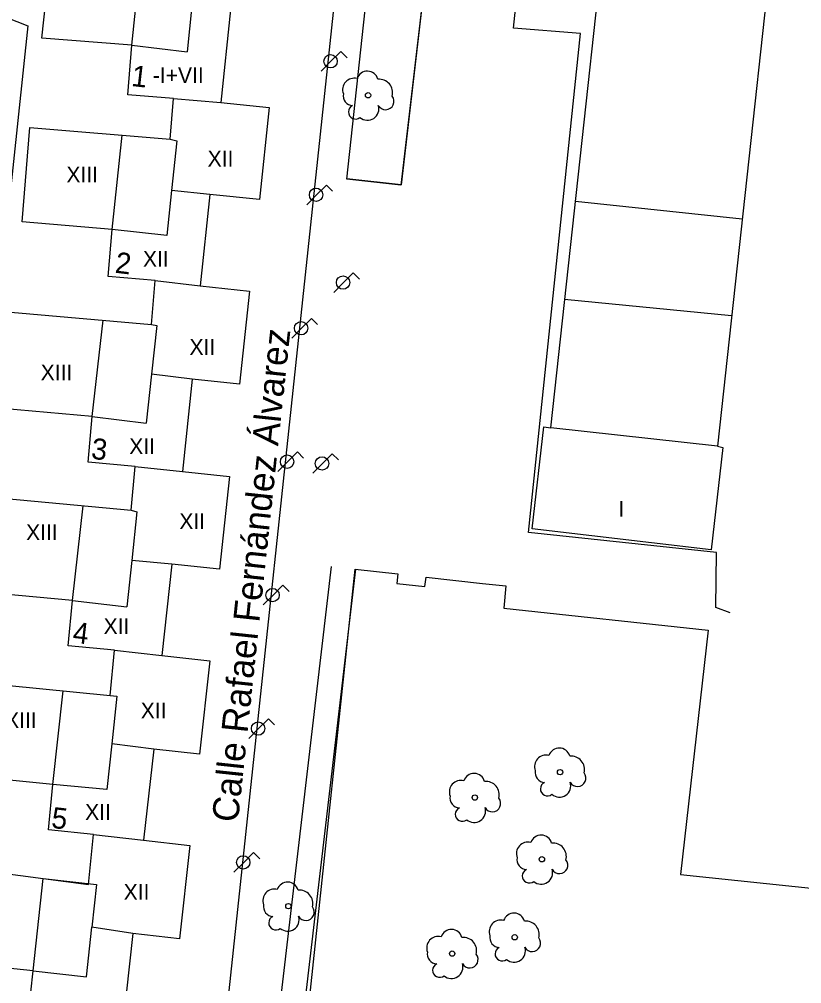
# Model space of a CAD drawing. Extents: x 282771 to 285132, y 4823109 to 4825496.
# Drawn here: x 283090 to 283164.5, y 4824057 to 4824148.8 of the extents above; entities that cross this region are included whole.
import ezdxf

# ---------------------------------------------------------------- set-up
doc = ezdxf.new("R2010")
doc.units = 0
for name, color, linetype in [('ACERA-BORDILLO', 7, 'Continuous'), ('ACERA-INTERIOR', 7, 'Continuous'), ('ARBOL', 7, 'Continuous'), ('CALLE-EJE', 7, 'Continuous'), ('CALLE-TEXTO', 7, 'Continuous'), ('COLEGIO-AREA', 7, 'Continuous'), ('EDIFICIO', 7, 'Continuous'), ('FAROLA', 7, 'Continuous'), ('MEDIANERA', 7, 'Continuous'), ('NUM-PORTAL', 7, 'Continuous'), ('TXT-ALTURA-EDIFICIO', 7, 'Continuous'), ('ZONA-VERDE', 7, 'Continuous')]:
    doc.layers.add(name, color=color, linetype=linetype)

msp = doc.modelspace()

# ---------------------------------------------------------------- linework, layer by layer
at = {"layer": 'ACERA-BORDILLO'}
msp.add_lwpolyline([(283086.542, 4824149.837), (283090.784, 4824148.176), (283080.448, 4824050.859), (283075.837, 4824049.136), (283071.969, 4824013.858), (283071.939, 4824013.313), (283071.972, 4824012.738), (283072.078, 4824012.142), (283072.264, 4824011.538), (283072.537, 4824010.942), (283072.895, 4824010.372), (283073.335, 4824009.847), (283073.849, 4824009.382), (283074.422, 4824008.993), (283075.037, 4824008.689), (283075.675, 4824008.475), (283076.318, 4824008.352), (283076.949, 4824008.313), (283077.553, 4824008.351), (283078.12, 4824008.455), (283078.643, 4824008.612), (283319.069, 4824095.76)], dxfattribs=at)
at = {"layer": 'ACERA-INTERIOR'}
for points in [[(283131.257, 4824175.443), (283126.316, 4824133.034), (283121.151, 4824133.598)], [(283157.648, 4824092.303), (283156.288, 4824092.803), (283156.358, 4824098.033), (283138.438, 4824099.943), (283143.408, 4824147.453), (283137.038, 4824147.953), (283138.598, 4824163.012), (283131.257, 4824175.443)], [(283119.665, 4824096.714), (283114.143, 4824049.567), (283112.655, 4824029.71), (283113.482, 4824027.438)], [(283121.969, 4824096.458), (283116.196, 4824047.164), (283114.292, 4824031.117), (283117.066, 4824026.802)]]:
    msp.add_lwpolyline(points, dxfattribs=at)
at = {"layer": 'ARBOL'}
for centre in [(283123.178, 4824141.563), (283141.455, 4824077.124), (283133.342, 4824074.706), (283139.729, 4824068.833), (283115.584, 4824064.362), (283137.14, 4824061.407), (283131.185, 4824059.852)]:
    msp.add_circle(centre, 0.255, dxfattribs=at)
for centre, radius, start, end in [((283123.108, 4824142.823), 1.038, 15.64228, 161.38435), ((283121.848, 4824142.093), 1.097, 75.4318, 200.55608), ((283124.238, 4824141.823), 1.272, 345.03273, 95.79925), ((283121.738, 4824141.523), 0.935, 168.59898, 268.13236), ((283124.848, 4824140.993), 0.797, 208.96246, 38.99103), ((283121.978, 4824139.973), 0.672, 113.73672, 309.4725), ((283123.118, 4824140.273), 1.086, 228.95447, 17.92796), ((283141.385, 4824078.384), 1.038, 15.64228, 161.38435), ((283140.125, 4824077.654), 1.097, 75.4318, 200.55608), ((283142.515, 4824077.384), 1.272, 345.03273, 95.79925), ((283133.272, 4824075.966), 1.038, 15.64228, 161.38435), ((283140.015, 4824077.084), 0.935, 168.59898, 268.13236), ((283143.125, 4824076.554), 0.797, 208.96247, 38.99103), ((283132.012, 4824075.236), 1.097, 75.4318, 200.55608), ((283134.402, 4824074.966), 1.272, 345.03273, 95.79925), ((283140.255, 4824075.534), 0.672, 113.73672, 309.4725), ((283141.395, 4824075.834), 1.086, 228.95447, 17.92796), ((283131.902, 4824074.666), 0.935, 168.59898, 268.13236), ((283135.012, 4824074.136), 0.797, 208.96247, 38.99103), ((283132.142, 4824073.116), 0.672, 113.73672, 309.4725), ((283133.282, 4824073.416), 1.086, 228.95447, 17.92796), ((283139.659, 4824070.093), 1.038, 15.64228, 161.38435), ((283138.399, 4824069.363), 1.097, 75.4318, 200.55608), ((283140.789, 4824069.093), 1.272, 345.03273, 95.79925), ((283138.289, 4824068.793), 0.935, 168.59898, 268.13236), ((283141.399, 4824068.263), 0.797, 208.96247, 38.99103), ((283138.529, 4824067.243), 0.672, 113.73672, 309.4725), ((283139.669, 4824067.543), 1.086, 228.95447, 17.92796), ((283115.514, 4824065.622), 1.038, 15.64228, 161.38435), ((283114.254, 4824064.892), 1.097, 75.4318, 200.55608), ((283116.644, 4824064.622), 1.272, 345.03273, 95.79925), ((283114.144, 4824064.322), 0.935, 168.59898, 268.13236), ((283117.254, 4824063.792), 0.797, 208.96247, 38.99103), ((283137.07, 4824062.667), 1.038, 15.64228, 161.38435), ((283114.384, 4824062.772), 0.672, 113.73672, 309.4725), ((283115.524, 4824063.072), 1.086, 228.95447, 17.92796), ((283135.81, 4824061.937), 1.097, 75.4318, 200.55608), ((283138.2, 4824061.667), 1.272, 345.03273, 95.79925), ((283131.115, 4824061.112), 1.038, 15.64228, 161.38435), ((283129.855, 4824060.382), 1.097, 75.4318, 200.55608), ((283132.245, 4824060.112), 1.272, 345.03273, 95.79925), ((283135.7, 4824061.367), 0.935, 168.59898, 268.13236), ((283138.81, 4824060.837), 0.797, 208.96247, 38.99103), ((283135.94, 4824059.817), 0.672, 113.73672, 309.4725), ((283137.08, 4824060.117), 1.086, 228.95447, 17.92796), ((283129.745, 4824059.812), 0.935, 168.59898, 268.13236), ((283132.855, 4824059.282), 0.797, 208.96247, 38.99103), ((283129.985, 4824058.262), 0.672, 113.73672, 309.4725), ((283131.125, 4824058.562), 1.086, 228.95447, 17.92796)]:
    msp.add_arc(centre, radius, start, end, dxfattribs=at)
at = {"layer": 'CALLE-EJE'}
msp.add_lwpolyline([(283123.628, 4824184.932), (283104.798, 4824008.384)], dxfattribs=at)
at = {"layer": 'COLEGIO-AREA'}
msp.add_lwpolyline([(283156.438, 4824108.173), (283156.968, 4824108.043), (283155.838, 4824098.303), (283138.788, 4824100.283), (283139.918, 4824110.013), (283140.568, 4824109.913), (283148.238, 4824180.062), (283164.108, 4824178.322)], close=True, dxfattribs=at)
at = {"layer": 'EDIFICIO'}
for points in [[(283138.788, 4824100.283), (283139.918, 4824110.013), (283140.568, 4824109.913), (283148.238, 4824180.062), (283164.108, 4824178.322), (283156.438, 4824108.173), (283156.968, 4824108.043), (283155.838, 4824098.303), (283138.788, 4824100.283)], [(283104.648, 4824141.263), (283100.298, 4824141.613), (283100.668, 4824146.333), (283092.118, 4824147.003), (283093.098, 4824156.062)], [(283110.068, 4824149.693), (283109.138, 4824140.883), (283113.768, 4824140.393), (283112.838, 4824131.633), (283108.118, 4824132.133), (283107.188, 4824123.433), (283111.888, 4824122.923), (283110.918, 4824114.053), (283106.438, 4824114.533), (283105.488, 4824105.753), (283109.988, 4824105.263), (283109.018, 4824096.443), (283104.498, 4824096.933), (283103.548, 4824088.223), (283108.108, 4824087.723), (283107.128, 4824078.843), (283102.758, 4824079.323), (283101.798, 4824070.633), (283106.208, 4824070.143), (283105.218, 4824061.263), (283100.778, 4824061.753), (283099.818, 4824053.104)], [(283089.138, 4824120.933), (283102.538, 4824119.753), (283102.898, 4824123.923), (283098.438, 4824124.303), (283098.818, 4824128.783), (283090.228, 4824129.503), (283090.978, 4824138.503), (283104.328, 4824137.383), (283104.648, 4824141.263)], [(283087.288, 4824103.313), (283100.598, 4824102.053), (283100.988, 4824106.213), (283096.518, 4824106.623), (283096.908, 4824110.973), (283088.328, 4824111.733)], [(283085.429, 4824085.723), (283098.598, 4824084.413), (283099.018, 4824088.723), (283094.628, 4824089.143), (283095.038, 4824093.463), (283086.438, 4824094.273)], [(283083.579, 4824068.133), (283096.558, 4824066.423), (283097.028, 4824071.193), (283092.738, 4824071.623), (283093.168, 4824075.953), (283084.549, 4824076.803)], [(283090.848, 4824054.153), (283091.268, 4824058.213), (283082.649, 4824059.103)]]:
    msp.add_lwpolyline(points, dxfattribs=at)
at = {"layer": 'FAROLA'}
for p, q in [((283120.582, 4824145.732), (283119.642, 4824144.802)), ((283121.172, 4824145.142), (283120.582, 4824145.732)), ((283119.642, 4824144.802), (283118.712, 4824143.862)), ((283119.202, 4824133.022), (283118.262, 4824132.092)), ((283119.792, 4824132.432), (283119.202, 4824133.022)), ((283118.262, 4824132.092), (283117.332, 4824131.152)), ((283121.771, 4824124.663), (283120.831, 4824123.733)), ((283122.361, 4824124.073), (283121.771, 4824124.663)), ((283120.831, 4824123.733), (283119.901, 4824122.793)), ((283117.782, 4824120.323), (283116.842, 4824119.393)), ((283118.372, 4824119.733), (283117.782, 4824120.323)), ((283116.842, 4824119.393), (283115.912, 4824118.453)), ((283116.442, 4824107.613), (283115.503, 4824106.683)), ((283117.032, 4824107.023), (283116.442, 4824107.613)), ((283119.769, 4824107.445), (283118.829, 4824106.515)), ((283120.359, 4824106.855), (283119.769, 4824107.445)), ((283115.503, 4824106.683), (283114.573, 4824105.743)), ((283118.829, 4824106.515), (283117.899, 4824105.575)), ((283115.063, 4824094.913), (283114.123, 4824093.983)), ((283115.653, 4824094.323), (283115.063, 4824094.913)), ((283114.123, 4824093.983), (283113.193, 4824093.043)), ((283113.683, 4824082.203), (283112.743, 4824081.273)), ((283114.273, 4824081.613), (283113.683, 4824082.203)), ((283112.743, 4824081.273), (283111.813, 4824080.333)), ((283112.268, 4824069.463), (283111.328, 4824068.533)), ((283112.858, 4824068.873), (283112.268, 4824069.463)), ((283111.328, 4824068.533), (283110.398, 4824067.593))]:
    msp.add_line(p, q, dxfattribs=at)
for centre, radius in [((283119.602, 4824144.802), 0.637), ((283118.222, 4824132.092), 0.637), ((283120.791, 4824123.733), 0.637), ((283116.802, 4824119.393), 0.637), ((283115.463, 4824106.683), 0.637), ((283118.789, 4824106.515), 0.638), ((283114.083, 4824093.983), 0.637), ((283112.703, 4824081.273), 0.637), ((283111.288, 4824068.533), 0.637)]:
    msp.add_circle(centre, radius, dxfattribs=at)
at = {"layer": 'MEDIANERA'}
for points in [[(283100.668, 4824146.333), (283101.598, 4824155.162)], [(283106.393, 4824150.072), (283105.949, 4824145.688)], [(283100.668, 4824146.333), (283105.949, 4824145.688)], [(283104.648, 4824141.263), (283109.138, 4824140.883)], [(283098.818, 4824128.783), (283099.768, 4824137.763)], [(283104.328, 4824137.383), (283104.968, 4824137.233), (283104.466, 4824132.512)], [(283104.466, 4824132.512), (283104.008, 4824128.203)], [(283108.118, 4824132.133), (283104.466, 4824132.512)], [(283142.918, 4824131.483), (283158.798, 4824129.803)], [(283104.008, 4824128.203), (283098.818, 4824128.783)], [(283102.898, 4824123.923), (283107.188, 4824123.433)], [(283141.898, 4824122.153), (283157.798, 4824120.613)], [(283096.908, 4824110.973), (283097.938, 4824120.153)], [(283102.538, 4824119.753), (283103.068, 4824119.663), (283102.555, 4824115.014)], [(283102.555, 4824115.014), (283102.039, 4824110.353)], [(283106.438, 4824114.533), (283102.555, 4824115.014)], [(283096.908, 4824110.973), (283102.039, 4824110.353)], [(283156.438, 4824108.173), (283140.568, 4824109.913)], [(283100.988, 4824106.213), (283105.488, 4824105.753)], [(283095.038, 4824093.463), (283096.038, 4824102.483)], [(283100.598, 4824102.053), (283101.148, 4824101.923), (283100.665, 4824097.262)], [(283100.665, 4824097.262), (283100.209, 4824092.863)], [(283104.498, 4824096.933), (283100.665, 4824097.262)], [(283095.038, 4824093.463), (283100.209, 4824092.863)], [(283099.018, 4824088.723), (283103.548, 4824088.223)], [(283093.168, 4824075.953), (283094.148, 4824084.853)], [(283098.598, 4824084.413), (283099.248, 4824084.353), (283098.763, 4824079.813)], [(283098.763, 4824079.813), (283098.298, 4824075.463)], [(283102.758, 4824079.323), (283098.763, 4824079.813)], [(283098.298, 4824075.463), (283093.168, 4824075.953)], [(283097.028, 4824071.193), (283101.798, 4824070.633)], [(283091.268, 4824058.213), (283092.238, 4824066.983), (283097.318, 4824066.413), (283096.872, 4824062.374)], [(283091.268, 4824058.213), (283096.348, 4824057.643), (283096.872, 4824062.374)], [(283100.778, 4824061.753), (283096.872, 4824062.374)]]:
    msp.add_lwpolyline(points, dxfattribs=at)
at = {"layer": 'ZONA-VERDE'}
for p, q in [((283121.14, 4824133.585), (283125.937, 4824177.98)), ((283131.246, 4824175.431), (283126.305, 4824133.022)), ((283126.305, 4824133.022), (283121.14, 4824133.585)), ((283116.8, 4824048.166), (283121.957, 4824096.444)), ((283121.957, 4824096.444), (283126.017, 4824095.993)), ((283126.016, 4824095.99), (283125.916, 4824095.1)), ((283126.017, 4824095.993), (283126.016, 4824095.99)), ((283125.916, 4824095.1), (283128.596, 4824094.81)), ((283128.596, 4824094.81), (283128.696, 4824095.695)), ((283128.696, 4824095.695), (283134.061, 4824095.098)), ((283134.061, 4824095.098), (283136.296, 4824094.85)), ((283136.296, 4824094.85), (283136.109, 4824092.749)), ((283136.109, 4824092.749), (283155.551, 4824090.636)), ((283155.551, 4824090.636), (283152.931, 4824067.389)), ((283152.931, 4824067.389), (283180.065, 4824064.515))]:
    msp.add_line(p, q, dxfattribs=at)

# ---------------------------------------------------------------- texts
at = {"layer": 'CALLE-TEXTO'}
msp.add_text('Calle Rafael Fernández Álvarez', height=2.5, rotation=83.91215, dxfattribs=at).set_placement((283110.78, 4824072.282))
at = {"layer": 'NUM-PORTAL'}
for s, p in [('1', (283100.563, 4824142.462)), ('2', (283099.016, 4824124.677)), ('3', (283096.739, 4824106.971)), ('4', (283094.976, 4824089.463)), ('5', (283092.945, 4824071.83))]:
    msp.add_text(s, height=2, rotation=353.34004, dxfattribs=at).set_placement(p)
at = {"layer": 'TXT-ALTURA-EDIFICIO'}
for s, p in [('-I+VII', (283102.676, 4824142.733)), ('XII', (283107.898, 4824134.783)), ('XIII', (283094.448, 4824133.273)), ('XII', (283101.738, 4824125.243)), ('XII', (283106.168, 4824116.853)), ('XIII', (283091.998, 4824114.433)), ('XII', (283100.428, 4824107.403)), ('I', (283147.007, 4824101.453)), ('XII', (283105.198, 4824100.263)), ('XIII', (283090.608, 4824099.213)), ('XII', (283097.989, 4824090.273)), ('XII', (283101.528, 4824082.243)), ('XIII', (283088.608, 4824081.333)), ('XII', (283096.229, 4824072.583)), ('XII', (283099.899, 4824064.973))]:
    msp.add_text(s, height=1.5, rotation=0.00004, dxfattribs=at).set_placement(p)

doc.saveas('drawing.dxf')
